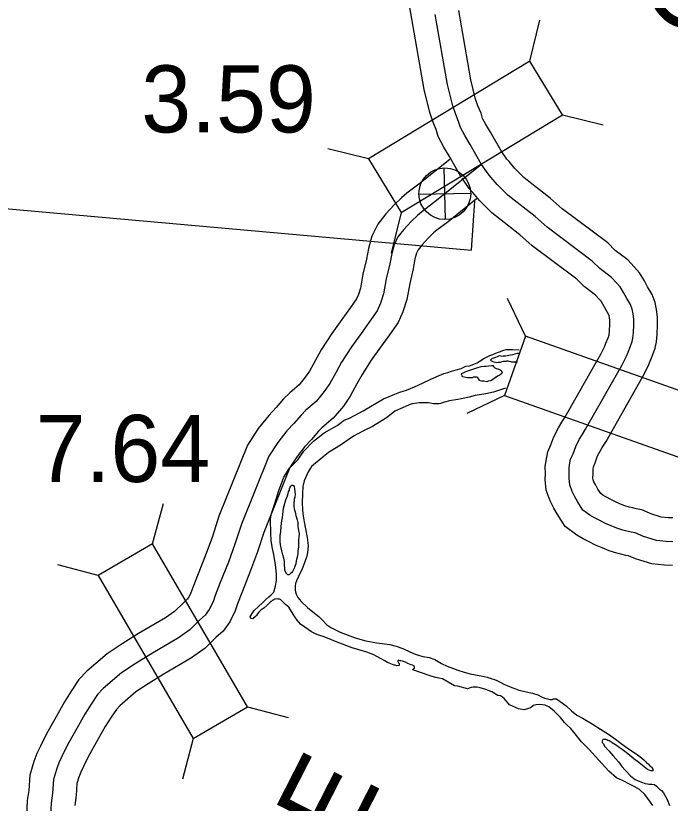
# Model space of a CAD drawing. Extents: x -83719 to 153526, y -11835 to 11446.
# Drawn here: x 8364.1 to 8501.5, y 938.6 to 1104 of the extents above; entities that cross this region are included whole.
import ezdxf

# ---------------------------------------------------------------- set-up
doc = ezdxf.new("R2010")
doc.units = 0
for name, color, linetype in [('Level 11', 7, 'Continuous'), ('Level 15', 7, 'Continuous'), ('Level 20', 7, 'Continuous'), ('Level 25', 7, 'Continuous'), ('Level 26', 7, 'Continuous'), ('Level 58', 7, 'Continuous'), ('Level 59', 7, 'Continuous'), ('Level 9', 7, 'Continuous')]:
    doc.layers.add(name, color=color, linetype=linetype)

msp = doc.modelspace()

# ---------------------------------------------------------------- linework, layer by layer
at = {"layer": 'Level 11'}
for points in [[(8455.19, 1073.84), (8448.74, 1068.66), (8446.18, 1066.76), (8445.06, 1065.77), (8443.51, 1064.29), (8441.77, 1062.39), (8440.09, 1060.28), (8438.82, 1057.71), (8438.13, 1055.17), (8437.71, 1052.91), (8436.99, 1049.77), (8436.47, 1046.83), (8436.02, 1045.45), (8435.61, 1044.55), (8434.36, 1042.76), (8432.55, 1040.22), (8430.46, 1037.3), (8428.21, 1033.85), (8426.94, 1031.56), (8425.75, 1029.37), (8424.89, 1028.11), (8423.57, 1026.54), (8421.63, 1024.84), (8420.33, 1023.59), (8418.75, 1021.72), (8417.21, 1020.09), (8415.03, 1017.31), (8412.75, 1013.82), (8406.77, 998.92), (8405.4, 994.66), (8404.08, 991.06), (8402.39, 986.81), (8401.29, 983.98), (8400.9, 982.85), (8400.45, 981.91), (8400.13, 981.47), (8399.3, 980.72), (8397.43, 978.91), (8395.57, 977.56), (8389.91, 974.27), (8386.48, 972.14), (8383.28, 970.01), (8379.03, 966.35), (8377.38, 964.6), (8375.77, 962.17), (8374.35, 959.91), (8372.3, 956.33), (8370.83, 953.72), (8369.82, 951.69), (8369.31, 950.63), (8368.57, 949.07), (8367.93, 947.38), (8367.07, 944.53), (8366.89, 941.31), (8366.55, 939.19), (8366.22, 932.7)], [(8460.83, 1065.54), (8454.85, 1060.74), (8452.47, 1058.97), (8451.81, 1058.4), (8450.67, 1057.3), (8449.38, 1055.89), (8448.58, 1054.89), (8448.22, 1054.16), (8447.89, 1052.95), (8447.51, 1050.86), (8446.79, 1047.77), (8446.19, 1044.41), (8445.36, 1041.84), (8444.35, 1039.58), (8442.53, 1036.99), (8440.68, 1034.4), (8438.72, 1031.66), (8436.79, 1028.7), (8435.71, 1026.75), (8434.3, 1024.16), (8432.88, 1022.06), (8430.72, 1019.51), (8428.39, 1017.47), (8427.64, 1016.75), (8426.21, 1015.05), (8424.79, 1013.56), (8423.17, 1011.48), (8421.66, 1009.17), (8416.18, 995.53), (8414.86, 991.41), (8413.42, 987.49), (8411.7, 983.15), (8410.68, 980.54), (8410.17, 979.05), (8409.06, 976.76), (8407.62, 974.77), (8406.14, 973.43), (8403.87, 971.23), (8401.04, 969.18), (8395.06, 965.7), (8391.89, 963.72), (8389.34, 962.03), (8385.95, 959.11), (8385.24, 958.36), (8384.17, 956.74), (8382.92, 954.76), (8381, 951.4), (8379.67, 949.03), (8378.8, 947.29), (8378.34, 946.34), (8377.78, 945.15), (8377.4, 944.14), (8376.98, 942.78), (8376.84, 940.24), (8376.51, 938.15)]]:
    msp.add_lwpolyline(points, dxfattribs=at)
at = {"layer": 'Level 15'}
for points in [[(8457.55, 1070.29), (8455.16, 1074.45), (8453.97, 1076.4), (8452.79, 1078.68), (8452.36, 1080.11), (8451.77, 1081.45), (8451.01, 1083.7), (8449.86, 1088.53), (8447.23, 1103.4), (8444.73, 1117.61)], [(8466.21, 1075.29), (8463.76, 1079.54), (8462.7, 1081.3), (8462.1, 1082.46), (8461.76, 1083.56), (8461.11, 1085.07), (8460.62, 1086.48), (8459.65, 1090.56), (8457.08, 1105.13)], [(8502.04, 998.55), (8501.02, 998.61), (8499.58, 998.75), (8498.91, 998.96), (8497.61, 999.36), (8495.47, 1000.29), (8494.29, 1000.46), (8493.62, 1000.65), (8492.82, 1000.83), (8491.96, 1001.1), (8491, 1001.48), (8490.01, 1001.91), (8489.13, 1002.36), (8487.98, 1002.98), (8487.3, 1003.35), (8486.88, 1003.67), (8486.29, 1004.6), (8485.82, 1005.41), (8485.45, 1006.12), (8485.29, 1006.56), (8485.25, 1006.99), (8485.27, 1007.77), (8485.26, 1008.74), (8485.33, 1009.28), (8485.34, 1009.32), (8485.72, 1010.13), (8486.23, 1011.61), (8486.74, 1012.59), (8487.21, 1013.38), (8487.99, 1014.61), (8495.7, 1028.23), (8496.8, 1030.44), (8497.25, 1031.49), (8497.78, 1032.85), (8498.27, 1034.21), (8498.55, 1035.53), (8498.71, 1037.05), (8498.8, 1039.05), (8498.82, 1040.72), (8498.59, 1042.31), (8498.27, 1043.83), (8497.65, 1045.5), (8496.72, 1047.1), (8496.03, 1048.37), (8495.04, 1050.05), (8493.91, 1051.29), (8492.54, 1052.79), (8489.93, 1054.75), (8488.35, 1056.3), (8478.79, 1063.48), (8476.3, 1065.68), (8471.8, 1069.21), (8470.73, 1070.05), (8469.96, 1070.85), (8468.84, 1071.97), (8467.65, 1073.4), (8467.18, 1073.93), (8465.98, 1075.65)], [(8501.94, 988.54), (8500.23, 988.64), (8497.59, 988.9), (8495.99, 989.4), (8494.14, 989.96), (8492.73, 990.58), (8492.18, 990.65), (8491.11, 990.97), (8490.24, 991.16), (8488.62, 991.67), (8487.17, 992.25), (8485.75, 992.86), (8484.47, 993.51), (8483.21, 994.19), (8481.87, 994.92), (8479.4, 996.77), (8477.74, 999.41), (8477.05, 1000.59), (8476.26, 1002.13), (8475.44, 1004.41), (8475.24, 1006.65), (8475.27, 1007.81), (8475.25, 1009.38), (8475.47, 1010.98), (8475.78, 1012.47), (8476.44, 1013.89), (8477.01, 1015.56), (8478, 1017.47), (8478.7, 1018.64), (8479.42, 1019.76), (8486.87, 1032.93), (8487.71, 1034.62), (8487.98, 1035.25), (8488.42, 1036.37), (8488.63, 1036.96), (8488.66, 1037.11), (8488.74, 1037.8), (8488.8, 1039.34), (8488.81, 1040.08), (8488.74, 1040.55), (8488.64, 1041.03), (8488.57, 1041.21), (8488, 1042.2), (8487.32, 1043.45), (8486.95, 1044.09), (8486.51, 1044.56), (8485.79, 1045.36), (8483.42, 1047.14), (8481.83, 1048.69), (8472.46, 1055.72), (8469.89, 1057.99), (8465.64, 1061.34), (8464.01, 1062.6), (8462.82, 1063.85), (8461.44, 1065.23), (8460.05, 1066.9), (8459.3, 1067.75), (8457.78, 1069.93)]]:
    msp.add_lwpolyline(points, dxfattribs=at)
at = {"layer": 'Level 20'}
for p, q in [((8471.99, 1094.51), (8474.08, 1103.06)), ((8478.84, 1083.23), (8487.39, 1081.14)), ((8438.14, 1073.97), (8429.59, 1076.06)), ((8444.99, 1062.68), (8442.89, 1054.13)), ((8471.12, 1036.71), (8467.33, 1044.65)), ((8466.71, 1024.27), (8458.77, 1020.48)), ((8392.85, 993.11), (8395.1, 1001.61)), ((8381.44, 986.46), (8372.93, 988.71)), ((8412.78, 958.88), (8421.29, 956.64)), ((8401.37, 952.24), (8399.13, 943.73))]:
    msp.add_line(p, q, dxfattribs=at)
for points in [[(8471.99, 1094.51), (8438.14, 1073.97), (8444.99, 1062.68), (8478.84, 1083.23)], [(8466.71, 1024.27), (8504.04, 1011.05), (8508.44, 1023.49), (8471.12, 1036.71)], [(8381.44, 986.46), (8401.37, 952.24), (8412.78, 958.88), (8392.85, 993.11)]]:
    msp.add_lwpolyline(points, close=True, dxfattribs=at)
at = {"layer": 'Level 25'}
for p, q in [((8459.79, 1054.81), (8460.46, 1065.18)), ((8359.16, 1063.77), (8459.79, 1054.81))]:
    msp.add_line(p, q, dxfattribs=at)
at = {"layer": 'Level 26'}
for p, q in [((8454.29, 1061.23), (8454.04, 1072.08)), ((8448.74, 1066.53), (8459.59, 1066.78))]:
    msp.add_line(p, q, dxfattribs=at)
msp.add_circle((8454.16, 1066.65), 5.43, dxfattribs=at)
at = {"layer": 'Level 59'}
for points in [[(8461.88, 1072.79), (8459.46, 1077), (8458.33, 1078.85), (8457.44, 1080.57), (8457.06, 1081.84), (8456.44, 1083.26), (8455.82, 1085.09), (8454.76, 1089.55), (8452.15, 1104.27)], [(8461.88, 1072.79), (8451.8, 1064.7), (8449.32, 1062.86), (8448.44, 1062.08), (8447.09, 1060.8), (8445.58, 1059.14), (8444.33, 1057.58), (8443.52, 1055.94), (8443.01, 1054.06), (8442.61, 1051.89), (8441.89, 1048.77), (8441.33, 1045.62), (8440.69, 1043.65), (8439.98, 1042.07), (8438.44, 1039.87), (8436.61, 1037.31), (8434.59, 1034.48), (8432.5, 1031.28), (8431.33, 1029.16), (8430.03, 1026.77), (8428.88, 1025.08), (8427.15, 1023.02), (8425.01, 1021.16), (8423.99, 1020.17), (8422.48, 1018.38), (8421, 1016.82), (8419.1, 1014.39), (8417.21, 1011.5), (8411.47, 997.23), (8410.13, 993.03), (8408.75, 989.28), (8407.04, 984.98), (8405.98, 982.26), (8405.53, 980.95), (8404.75, 979.34), (8403.87, 978.12), (8402.72, 977.07), (8400.65, 975.07), (8398.31, 973.37), (8392.49, 969.98), (8389.18, 967.93), (8386.31, 966.02), (8382.49, 962.73), (8381.31, 961.48), (8379.97, 959.45), (8378.63, 957.33), (8376.65, 953.87), (8375.25, 951.38), (8374.31, 949.49), (8373.82, 948.48), (8373.18, 947.11), (8372.66, 945.76), (8372.02, 943.65), (8371.86, 940.78), (8371.53, 938.67), (8371.21, 932.39)], [(8501.99, 993.54), (8500.62, 993.62), (8498.59, 993.83), (8497.45, 994.18), (8495.88, 994.66), (8494.1, 995.43), (8493.23, 995.56), (8492.36, 995.81), (8491.53, 996), (8490.29, 996.38), (8489.08, 996.87), (8487.88, 997.38), (8486.8, 997.93), (8485.59, 998.58), (8484.59, 999.14), (8483.14, 1000.22), (8482.02, 1002.01), (8481.43, 1003), (8480.85, 1004.13), (8480.37, 1005.49), (8480.25, 1006.82), (8480.27, 1007.79), (8480.25, 1009.06), (8480.4, 1010.13), (8480.56, 1010.9), (8481.08, 1012.01), (8481.62, 1013.58), (8482.37, 1015.03), (8482.96, 1016.01), (8483.71, 1017.19), (8491.29, 1030.58), (8492.26, 1032.53), (8492.61, 1033.37), (8493.1, 1034.61), (8493.45, 1035.59), (8493.61, 1036.32), (8493.72, 1037.43), (8493.8, 1039.2), (8493.82, 1040.4), (8493.67, 1041.43), (8493.46, 1042.43), (8493.11, 1043.36), (8492.36, 1044.65), (8491.67, 1045.91), (8490.99, 1047.07), (8490.21, 1047.92), (8489.17, 1049.08), (8486.67, 1050.94), (8485.09, 1052.49), (8475.63, 1059.6), (8473.1, 1061.83), (8468.72, 1065.28), (8467.37, 1066.33), (8466.39, 1067.35), (8465.14, 1068.6), (8463.85, 1070.15), (8463.24, 1070.84), (8461.88, 1072.79)]]:
    msp.add_lwpolyline(points, dxfattribs=at)
at = {"layer": 'Level 9'}
for points in [[(8427.28, 974.07), (8426.17, 974.66), (8424.76, 975.61), (8423.85, 976.27), (8423.18, 977.1), (8422.71, 977.8), (8422.37, 978.33), (8421.79, 979.29), (8421.42, 979.79), (8420.75, 980.41), (8420.11, 981.04), (8419.71, 981.41), (8419.47, 981.5), (8419.17, 981.53), (8418.97, 981.56), (8418.5, 981.49), (8418.14, 981.32), (8417.64, 980.98), (8416.82, 980.17), (8416.16, 979.63), (8415.66, 979.26), (8415.17, 978.76), (8414.87, 978.39), (8414.67, 978.08), (8414.41, 977.85), (8413.91, 977.34), (8413.48, 977.47), (8413.34, 977.8), (8413.5, 978.14), (8414.06, 979.05), (8415.12, 980.02), (8415.81, 980.63), (8416.57, 981.37), (8417.23, 982.01), (8417.73, 982.39), (8418.26, 982.99), (8418.64, 984.26), (8418.87, 985.5), (8418.85, 986.77), (8418.6, 988.8), (8418.25, 990.8), (8417.97, 992.13), (8417.75, 993.77), (8417.67, 995.4), (8417.63, 996.4), (8417.59, 997.1), (8417.58, 997.7), (8417.61, 998.37), (8417.8, 999.48), (8418.45, 1001.38), (8418.83, 1002.72), (8419.29, 1004.1), (8420.39, 1007.11), (8421.54, 1008.99), (8423.32, 1010.74), (8424.6, 1012.59), (8426.62, 1014.68), (8428.83, 1016.44), (8431.55, 1017.97), (8433.01, 1019.08), (8434.17, 1019.53), (8437.05, 1021.03), (8441.3, 1023.57), (8443.69, 1024.56), (8444.75, 1024.94), (8446.11, 1025.39), (8447.77, 1026.11), (8449.46, 1026.86), (8451.22, 1027.71), (8453.01, 1028.49), (8453.98, 1028.87), (8454.81, 1029.11), (8455.57, 1029.39), (8456.57, 1029.63), (8457.56, 1029.97), (8458.56, 1030.42), (8459.36, 1030.53), (8460.26, 1030.84), (8460.95, 1031.14), (8461.35, 1031.38), (8462.34, 1032.02), (8463.64, 1032.64), (8464.27, 1032.91), (8464.9, 1033.18), (8465.66, 1033.46), (8466.53, 1033.77), (8467.03, 1033.91), (8467.52, 1033.95), (8468.39, 1033.95), (8469.78, 1033.85)], [(8467.93, 1032.72), (8466.87, 1032.54), (8466.43, 1032.53), (8466.17, 1032.49), (8465.73, 1032.59), (8465.43, 1032.55), (8465.17, 1032.41), (8464.77, 1032.27), (8464.41, 1032.1), (8464.11, 1032.03), (8463.91, 1031.86), (8463.78, 1031.69), (8463.95, 1031.53), (8464.22, 1031.4), (8464.52, 1031.33), (8465.05, 1031.17), (8465.45, 1031.25), (8465.85, 1031.25), (8466.22, 1031.39), (8466.45, 1031.46), (8466.75, 1031.47), (8466.85, 1031.47), (8467.02, 1031.5), (8467.21, 1031.54), (8467.38, 1031.54), (8467.58, 1031.51), (8467.75, 1031.45), (8467.98, 1031.42), (8468.18, 1031.35), (8468.35, 1031.35), (8468.58, 1031.36), (8469.38, 1031.34)], [(8469.87, 1033.07), (8469.83, 1033.08), (8469.39, 1033.11), (8468.86, 1032.96), (8468.33, 1032.79), (8467.93, 1032.72)], [(8458.57, 1028.08), (8457.93, 1028.17), (8457.83, 1028.37), (8457.73, 1028.57), (8457.69, 1028.67), (8457.69, 1028.9), (8458.05, 1029.04), (8458.55, 1029.28), (8460.9, 1030.11), (8461.77, 1030.33), (8462.46, 1030.44), (8462.86, 1030.44), (8463.43, 1030.52), (8464.06, 1030.59), (8464.23, 1030.56), (8464.37, 1030.33), (8464.43, 1030.26), (8464.64, 1030.07), (8464.97, 1029.97), (8465.3, 1029.88), (8465.77, 1029.65), (8466.01, 1029.42), (8466.18, 1029.09), (8466.05, 1028.82), (8465.79, 1028.61), (8465.19, 1028.31), (8464.76, 1028), (8464.27, 1027.62), (8463.94, 1027.42), (8463.77, 1027.35), (8463.24, 1027.31), (8463.01, 1027.14)], [(8463.01, 1027.14), (8462.34, 1027.26), (8461.94, 1027.26), (8461.61, 1027.32), (8461.44, 1027.52), (8461.27, 1027.71), (8461.1, 1027.95), (8460.86, 1028.11), (8460.63, 1028.14), (8460.2, 1028.1), (8460, 1028), (8459.67, 1027.96), (8459.13, 1027.98), (8458.9, 1027.98), (8458.57, 1028.08)], [(8466.91, 1025.82), (8465.84, 1025.48), (8464.35, 1025), (8462.78, 1024.65), (8460.55, 1024.26), (8459.26, 1023.92), (8457.69, 1023.6), (8456.86, 1023.46), (8455.16, 1023.14), (8454.1, 1022.86), (8453.27, 1022.59), (8452.97, 1022.52), (8452.5, 1022.52), (8452.2, 1022.55), (8451.77, 1022.54), (8451.17, 1022.67), (8450.77, 1022.76), (8449.8, 1022.76), (8448.8, 1022.75), (8447.34, 1022.53), (8446.67, 1022.32), (8445.25, 1021.68), (8443.69, 1020.96), (8442.56, 1020.05), (8441.9, 1019.61), (8439.02, 1017.78), (8437.13, 1016.86), (8435, 1015.73), (8432.29, 1013.87), (8429.74, 1012.28), (8427.79, 1010.72)], [(8427.79, 1010.72), (8426.2, 1009.37), (8425.51, 1008.23), (8424.63, 1006.38), (8424.34, 1005.15), (8424.29, 1003.61), (8424.21, 1001.71), (8424.29, 1000.34), (8424.4, 999.44), (8424.65, 997.74), (8424.93, 996.28), (8425.25, 994.48), (8425.49, 992.78), (8425.38, 991.24), (8425.18, 990.54), (8424.76, 989.33), (8424.24, 987.89), (8423.49, 986.28), (8423.07, 985.34), (8422.84, 984.81), (8422.74, 984.21), (8422.75, 983.3), (8422.96, 982.54), (8423.3, 981.87), (8424.01, 980.98), (8425.35, 979.76), (8426.8, 978.57), (8427.74, 977.85), (8428.34, 977.25), (8429.42, 976.09), (8430.26, 975.54), (8432.2, 974.55), (8435.35, 973.35), (8437.62, 972.77), (8439.92, 972.33), (8442.63, 971.95), (8443.96, 971.6), (8445.34, 971.11), (8446.81, 970.43), (8447.95, 969.94), (8448.62, 969.71), (8449.58, 969.49), (8450.89, 969.27), (8452.06, 968.81), (8453.5, 967.96), (8454.64, 967.43), (8455.97, 966.95), (8456.88, 966.62), (8458.25, 966.2), (8459.48, 965.85), (8460.62, 965.59), (8461.79, 965.37), (8463.02, 965.11), (8464.09, 964.79), (8464.56, 964.63), (8465.06, 964.4), (8465.9, 964.01), (8466.57, 963.68), (8467.24, 963.39), (8467.88, 963.09), (8468.41, 962.87), (8469.21, 962.61), (8469.72, 962.38), (8470.65, 962.15), (8471.25, 962.06), (8472.56, 961.77), (8473.66, 961.38), (8474.43, 961.02), (8475.1, 960.7), (8475.77, 960.54), (8476.2, 960.44), (8476.77, 960.45), (8476.83, 960.58), (8477.57, 960.55), (8479.65, 959.11), (8480.72, 958.08), (8481.83, 957.13), (8483.17, 956.44), (8485.05, 955.35), (8486.83, 954.2), (8488.5, 953.15), (8490.01, 952.1), (8491.19, 951.21), (8491.96, 950.65), (8492.73, 950.09), (8494.08, 949.14), (8495.05, 948.48), (8495.52, 948.08), (8495.89, 947.75), (8496.36, 947.32), (8496.56, 947.09), (8496.8, 946.89), (8497.17, 946.53), (8497.57, 946.2), (8497.6, 946.13), (8497.67, 946), (8497.81, 945.8), (8497.84, 945.67), (8497.84, 945.57), (8497.81, 945.44), (8497.71, 945.43)], [(8420.42, 1001.13), (8420.83, 1002.37), (8421.03, 1002.84), (8421.15, 1003.21), (8421.31, 1003.71), (8421.38, 1004.01), (8421.54, 1004.38), (8421.6, 1004.65), (8421.73, 1005.02), (8421.86, 1005.25), (8422.06, 1005.46), (8422.09, 1005.46), (8422.29, 1005.43), (8422.42, 1005.39), (8422.56, 1005.16), (8422.63, 1004.6), (8422.71, 1004.1), (8422.75, 1003.46), (8422.66, 1002.93), (8422.53, 1002.49), (8422.54, 1001.99), (8422.51, 1001.79), (8422.51, 1001.56), (8422.48, 1000.96), (8422.56, 1000.52), (8422.63, 1000.19), (8422.73, 999.86), (8422.84, 999.46), (8422.91, 999.06), (8423.16, 998.19), (8423.3, 997.6), (8423.34, 996.86), (8423.38, 996.29), (8423.63, 995.3), (8423.54, 994.49)], [(8423.54, 994.49), (8423.45, 993.99), (8423.49, 992.96), (8423.43, 992.52), (8423.31, 991.59), (8423.29, 991.12), (8423.16, 990.35), (8422.97, 989.58), (8422.88, 988.94), (8422.75, 988.57), (8422.63, 988.14), (8422.43, 987.7), (8422.21, 987.33), (8422.04, 987.13), (8421.81, 986.89), (8421.68, 986.76), (8421.48, 986.62), (8421.25, 986.62), (8420.95, 986.88), (8420.6, 987.51), (8420.56, 987.94), (8420.55, 988.71), (8420.51, 989.41), (8420.37, 990.11), (8420.19, 990.81), (8419.95, 991.67), (8419.7, 992.9), (8419.62, 993.57), (8419.64, 994.77), (8419.72, 995.68), (8419.81, 996.78), (8419.99, 998.05), (8420.08, 998.65), (8420.14, 999.22), (8420.27, 999.96), (8420.32, 1000.59), (8420.42, 1001.13)], [(8497.78, 938.19), (8497.34, 938.89), (8496.13, 940.48), (8494.98, 941.54), (8493.88, 942.13), (8492.91, 942.65), (8491.57, 943.34), (8490.19, 943.96), (8488.55, 945.41), (8486.49, 947.66), (8484.44, 949.91), (8482.82, 951.56), (8481.5, 953.22), (8480.59, 954.31), (8479.79, 955.1), (8479.31, 955.63), (8478.47, 956.62), (8477.09, 957.98), (8476.02, 958.9), (8475.21, 959.23), (8474.11, 959.38), (8473.28, 959.34), (8472.75, 959.17), (8472.12, 958.7), (8471.52, 958.46), (8470.72, 958.25), (8469.59, 958.44), (8467.75, 959.32), (8467.48, 959.65), (8466.97, 960.21), (8466.63, 960.61), (8466.27, 960.91), (8465.83, 961.17), (8465.26, 961.27), (8464.05, 962.05), (8462.75, 962.54), (8461.58, 962.86), (8460.98, 962.99), (8460.08, 963.05), (8459.71, 962.95), (8458.95, 962.7), (8456.88, 963.25), (8456.21, 963.31), (8454.87, 964.07), (8453.66, 964.75), (8452.89, 964.88), (8452.19, 965.04), (8451.09, 965.43), (8447.45, 966.63), (8447.54, 966.83), (8447.64, 966.93), (8447.74, 966.97), (8447.77, 967.13), (8447.7, 967.47), (8447.4, 967.66), (8447.1, 967.73), (8446.43, 968.02), (8445.93, 968.28), (8445.26, 968.51), (8444.96, 968.54), (8444.79, 968.54), (8444.59, 968.6), (8444.39, 968.6), (8444.29, 968.53), (8444.33, 968.37), (8444.4, 968.3), (8444.46, 968.13), (8444.6, 968), (8444.6, 967.84), (8444.57, 967.6), (8444.1, 967.5), (8443.74, 967.66), (8443.5, 967.66), (8442.16, 968.21), (8441.43, 968.64), (8439.25, 969.78), (8437.81, 970.37), (8435.94, 970.95), (8434.73, 971.31), (8431.56, 972.48), (8429.21, 973.42), (8428.41, 973.75), (8428.14, 973.81), (8427.28, 974.07)], [(8497.71, 945.43), (8497.38, 945.47), (8496.67, 945.76), (8495.67, 946.55), (8494.86, 947.18), (8493.79, 948), (8492.98, 948.66), (8492.24, 949.29), (8491.4, 949.91), (8490.73, 950.37), (8489.96, 950.93), (8489.25, 951.36), (8488.62, 951.72), (8488.38, 951.85), (8488.18, 951.95), (8487.95, 952.01), (8487.75, 952.04), (8487.55, 952.04), (8487.38, 952.04), (8487.22, 951.91), (8487.18, 951.77), (8487.18, 951.7), (8487.19, 951.4), (8487.36, 951.17), (8487.76, 950.58), (8488.57, 949.68), (8489.48, 948.62), (8490.63, 947.33), (8491.34, 946.34), (8491.98, 945.61), (8493.16, 944.32), (8494.1, 943.6), (8494.6, 943.4), (8495.43, 943.08), (8496.2, 942.78), (8496.7, 942.69), (8497, 942.62), (8497.37, 942.66), (8497.6, 942.66), (8498.14, 942.6), (8498.58, 942.24), (8499.18, 941.61), (8499.65, 941.32), (8500.06, 940.82), (8500.84, 939.43), (8501.28, 938.19)]]:
    msp.add_lwpolyline(points, dxfattribs=at)

# ---------------------------------------------------------------- texts
at = {"layer": 'Level 58'}
for s, p in [('3.59', (8390.46, 1079.51)), ('7.64', (8368.3, 1006.11))]:
    msp.add_text(s, height=14.08, dxfattribs=at).set_placement(p)
at = {"layer": 'Level 9'}
for s, rotation, p in [('ROCK', 310, (8482.49, 1124.48)), ('TABLE', 63, (8407.02, 876.2))]:
    msp.add_text(s, height=17.6, rotation=rotation, dxfattribs=at).set_placement(p)

doc.saveas('drawing.dxf')
